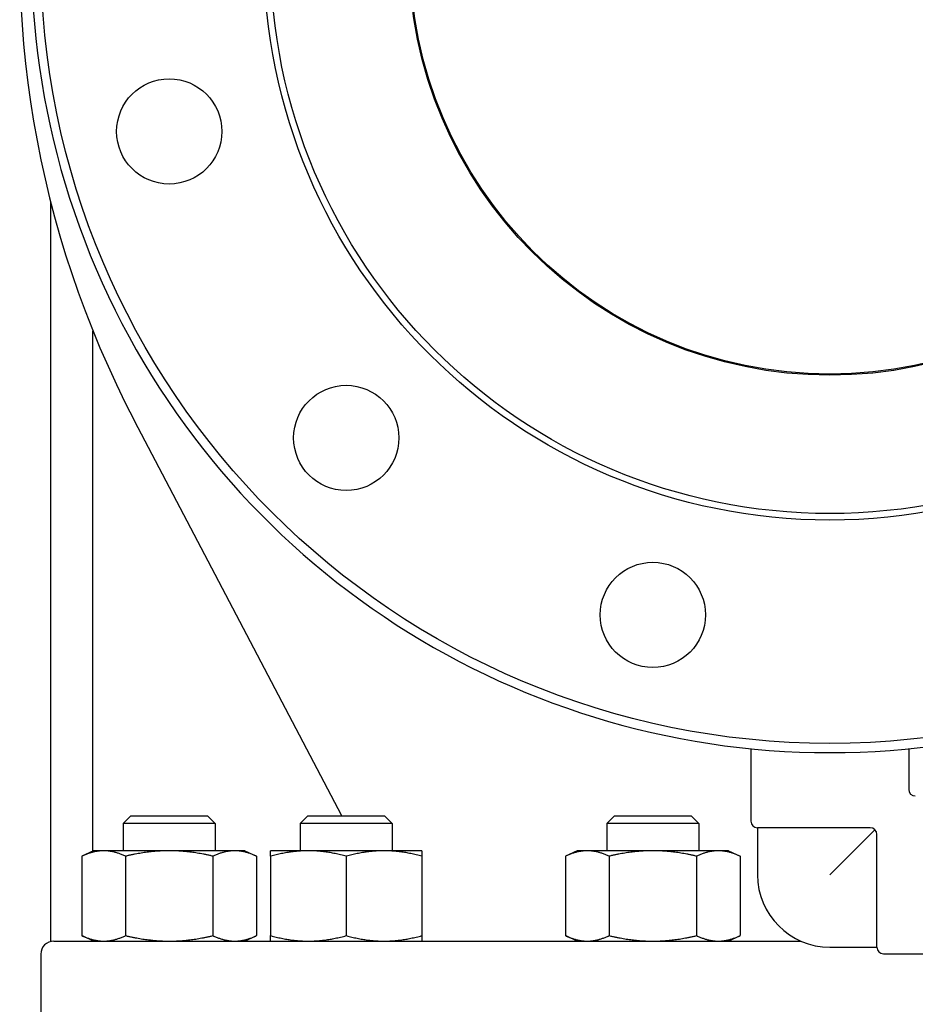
# Model space of a CAD drawing. Header units: inches. Extents: x 24 to 1128, y -74 to 748.
# Tile 354 of 557: x 605.34 to 613.85, y 310.51 to 319.87. Entities that reach past the tile are written whole.
import ezdxf

# ---------------------------------------------------------------- set-up
doc = ezdxf.new("R2010")
doc.units = ezdxf.units.IN
doc.header["$LTSCALE"] = 32
doc.header["$MEASUREMENT"] = 0
doc.layers.add('Visible (ANSI)', color=7, linetype='Continuous', lineweight=30)

msp = doc.modelspace()

# ---------------------------------------------------------------- linework, layer by layer
at = {"layer": 'Visible (ANSI)'}
for p, q in [((605.63555, 311.10937), (605.63555, 318.13174)), ((606.03555, 311.96887), (606.03555, 316.91286)), ((608.39987, 312.30266), (606.43038, 316.06)), ((612.28905, 312.94182), (612.28905, 312.25266)), ((613.78905, 312.94182), (613.78905, 312.55516)), ((606.39595, 312.30266), (606.32303, 312.22975)), ((606.39595, 312.30266), (607.12512, 312.30266)), ((607.12512, 312.30266), (607.19803, 312.22975)), ((608.07828, 312.30266), (608.00536, 312.22975)), ((608.07828, 312.30266), (608.80744, 312.30266)), ((608.80744, 312.30266), (608.88036, 312.22975)), ((610.99215, 312.30266), (610.91923, 312.22975)), ((610.99215, 312.30266), (611.72131, 312.30266)), ((611.72131, 312.30266), (611.79423, 312.22975)), ((607.19803, 312.22975), (606.32303, 312.22975)), ((606.32303, 312.22975), (606.32303, 311.97166)), ((607.19803, 312.22975), (607.19803, 311.97166)), ((608.88036, 312.22975), (608.00536, 312.22975)), ((608.00536, 312.22975), (608.00536, 311.97166)), ((608.88036, 312.22975), (608.88036, 311.97166)), ((611.79423, 312.22975), (610.91923, 312.22975)), ((610.91923, 312.22975), (610.91923, 311.97166)), ((611.79423, 312.22975), (611.79423, 311.97166)), ((612.35155, 312.19016), (612.35155, 311.74266)), ((613.42405, 312.19016), (612.35155, 312.19016)), ((613.46825, 312.17186), (613.03905, 311.74266)), ((613.48655, 311.05516), (613.48655, 312.12766)), ((606.04153, 311.97166), (605.93031, 311.9198)), ((605.93031, 311.9198), (605.93031, 311.16453)), ((606.13786, 311.97166), (606.04153, 311.97166)), ((606.76053, 311.97166), (606.13786, 311.97166)), ((606.34542, 311.9198), (606.34542, 311.16453)), ((607.38321, 311.97166), (606.76053, 311.97166)), ((607.17565, 311.9198), (607.17565, 311.16453)), ((607.47953, 311.97166), (607.38321, 311.97166)), ((607.47953, 311.97166), (607.59076, 311.9198)), ((607.59076, 311.9198), (607.59076, 311.16453)), ((608.08336, 311.97166), (607.72386, 311.97166)), ((607.72386, 311.9198), (607.72386, 311.16453)), ((608.80236, 311.97166), (608.08336, 311.97166)), ((608.44286, 311.9198), (608.44286, 311.16453)), ((609.16186, 311.97166), (608.80236, 311.97166)), ((609.16186, 311.9198), (609.16186, 311.16453)), ((610.63773, 311.97166), (610.5265, 311.9198)), ((610.5265, 311.9198), (610.5265, 311.16453)), ((610.73406, 311.97166), (610.63773, 311.97166)), ((611.35673, 311.97166), (610.73406, 311.97166)), ((610.94161, 311.9198), (610.94161, 311.16453)), ((611.9794, 311.97166), (611.35673, 311.97166)), ((611.77184, 311.9198), (611.77184, 311.16453)), ((612.07573, 311.97166), (611.9794, 311.97166)), ((612.07573, 311.97166), (612.18696, 311.9198)), ((612.18696, 311.9198), (612.18696, 311.16453)), ((606.04153, 311.11266), (605.93031, 311.16453)), ((607.47953, 311.11266), (607.59076, 311.16453)), ((610.63773, 311.11266), (610.5265, 311.16453)), ((612.07573, 311.11266), (612.18696, 311.16453)), ((605.66405, 311.11266), (612.76381, 311.11266)), ((606.03555, 311.11266), (606.03555, 311.11545)), ((613.03905, 311.05516), (613.48655, 311.05516)), ((605.53905, 310.98766), (605.53905, 309.67766)), ((613.54905, 310.99266), (614.28905, 310.99266))]:
    msp.add_line(p, q, dxfattribs=at)
for centre, radius in [((613.03905, 320.49266), 7.5), ((613.03905, 320.49266), 5.378), ((613.03905, 320.49266), 5.315), ((613.03905, 320.49266), 4), ((613.03905, 320.49266), 3.99), ((606.76053, 318.81034), 0.5), ((608.44286, 315.89647), 0.5), ((611.35673, 314.21415), 0.5)]:
    msp.add_circle(centre, radius, dxfattribs=at)
for centre, radius, start, end in [((614.88688, 320.49266), 9.54783, 136.081373, 207.662302), ((613.03905, 320.49266), 7.588, 134.247392, 45.752608), ((613.85155, 312.55516), 0.0625, 180, 270), ((612.35155, 312.25266), 0.0625, 180, 270), ((613.42405, 312.12766), 0.0625, 0, 90), ((613.03905, 311.74266), 0.6875, 180, 270), ((605.66405, 310.98766), 0.125, 90, 180), ((613.54905, 311.05516), 0.0625, 180, 270)]:
    msp.add_arc(centre, radius, start, end, dxfattribs=at)
for points in [[(606.13786, 311.97166), (606.04153, 311.97166), (605.93031, 311.9198)], [(606.34542, 311.9198), (606.23419, 311.97166), (606.13786, 311.97166)], [(606.76053, 311.97166), (606.56788, 311.97166), (606.34542, 311.9198)], [(607.17565, 311.9198), (606.95319, 311.97166), (606.76053, 311.97166)], [(607.38321, 311.97166), (607.28688, 311.97166), (607.17565, 311.9198)], [(607.59076, 311.9198), (607.47953, 311.97166), (607.38321, 311.97166)], [(607.72386, 311.9198), (607.72386, 311.97166), (607.72386, 311.97166)], [(608.08336, 311.97166), (607.91651, 311.97166), (607.72386, 311.9198)], [(608.44286, 311.9198), (608.2502, 311.97166), (608.08336, 311.97166)], [(608.80236, 311.97166), (608.63551, 311.97166), (608.44286, 311.9198)], [(609.16186, 311.9198), (608.9692, 311.97166), (608.80236, 311.97166)], [(609.16186, 311.97166), (609.16186, 311.97166), (609.16186, 311.9198)], [(610.73406, 311.97166), (610.63773, 311.97166), (610.5265, 311.9198)], [(610.94161, 311.9198), (610.83038, 311.97166), (610.73406, 311.97166)], [(611.35673, 311.97166), (611.16407, 311.97166), (610.94161, 311.9198)], [(611.77184, 311.9198), (611.54938, 311.97166), (611.35673, 311.97166)], [(611.9794, 311.97166), (611.88307, 311.97166), (611.77184, 311.9198)], [(612.18696, 311.9198), (612.07573, 311.97166), (611.9794, 311.97166)], [(605.93031, 311.16453), (606.04153, 311.11266), (606.13786, 311.11266)], [(606.13786, 311.11266), (606.23419, 311.11266), (606.34542, 311.16453)], [(606.34542, 311.16453), (606.56788, 311.11266), (606.76053, 311.11266)], [(606.76053, 311.11266), (606.95319, 311.11266), (607.17565, 311.16453)], [(607.17565, 311.16453), (607.28688, 311.11266), (607.38321, 311.11266)], [(607.38321, 311.11266), (607.47953, 311.11266), (607.59076, 311.16453)], [(607.72386, 311.16453), (607.91651, 311.11266), (608.08336, 311.11266)], [(607.72386, 311.11266), (607.72386, 311.11266), (607.72386, 311.16453)], [(608.08336, 311.11266), (608.2502, 311.11266), (608.44286, 311.16453)], [(608.44286, 311.16453), (608.63551, 311.11266), (608.80236, 311.11266)], [(608.80236, 311.11266), (608.9692, 311.11266), (609.16186, 311.16453)], [(609.16186, 311.16453), (609.16186, 311.11266), (609.16186, 311.11266)], [(610.5265, 311.16453), (610.63773, 311.11266), (610.73406, 311.11266)], [(610.73406, 311.11266), (610.83038, 311.11266), (610.94161, 311.16453)], [(610.94161, 311.16453), (611.16407, 311.11266), (611.35673, 311.11266)], [(611.35673, 311.11266), (611.54938, 311.11266), (611.77184, 311.16453)], [(611.77184, 311.16453), (611.88307, 311.11266), (611.9794, 311.11266)], [(611.9794, 311.11266), (612.07573, 311.11266), (612.18696, 311.16453)]]:
    msp.add_rational_spline(points, [1, 1.0379548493, 1], degree=2, dxfattribs=at)

doc.saveas('drawing.dxf')
